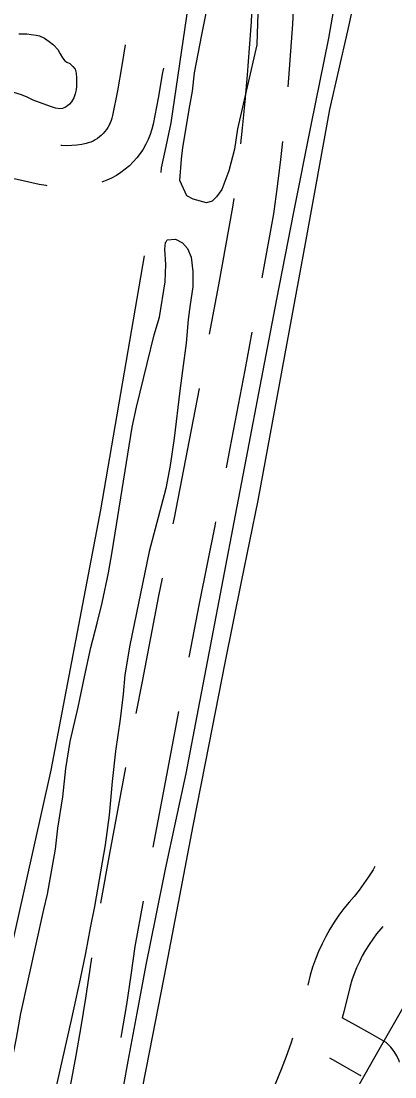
# Model space of a CAD drawing. Extents: x 3677843 to 3715951, y 511991 to 537744.
# Drawn here: x 3703600 to 3703871, y 528617 to 529383 of the extents above; entities that cross this region are included whole.
import ezdxf

# ---------------------------------------------------------------- set-up
doc = ezdxf.new("R2010")
doc.units = 0
for name, color, linetype in [('V-RAIL-TRAK', 7, 'Continuous'), ('V-ROAD-CNTR', 7, 'Continuous'), ('V-SITE-VEGE', 7, 'Continuous'), ('V-TOPO-SHOR', 7, 'Continuous')]:
    doc.layers.add(name, color=color, linetype=linetype)

msp = doc.modelspace()

# ---------------------------------------------------------------- linework, layer by layer
at = {"layer": 'V-RAIL-TRAK'}
for points in [[(3703872.1, 529631.11), (3703866.53, 529602.1), (3703861.17, 529573.05), (3703856.02, 529543.95), (3703848.77, 529509.36), (3703841.79, 529474.7), (3703835.08, 529440), (3703828.64, 529405.25), (3703822.46, 529370.44), (3703809.75, 529307.4), (3703797.27, 529244.32), (3703785, 529181.19), (3703772.96, 529118.02), (3703763.97, 529071.26), (3703755, 529024.48), (3703746.03, 528977.71), (3703737.08, 528930.93), (3703728.14, 528884.14), (3703719.2, 528837.36), (3703711.65, 528802.71), (3703704.31, 528768.02)], [(3703842.5, 529404.42), (3703836.31, 529375.76), (3703829.91, 529347.15), (3703823.29, 529318.59), (3703806.07, 529224.13), (3703788.76, 529129.69), (3703771.35, 529035.26), (3703759.28, 528976.37), (3703747.43, 528917.43), (3703735.81, 528858.45), (3703724.4, 528799.42), (3703714.74, 528748.73), (3703705, 528698.06), (3703695.17, 528647.41), (3703685.26, 528596.77), (3703679.58, 528564.66), (3703673.65, 528532.59), (3703667.45, 528500.58), (3703661, 528468.62), (3703654.28, 528436.71)], [(3703704.31, 528768.02), (3703697.2, 528733.28), (3703690.31, 528698.5), (3703683.64, 528663.67), (3703677.2, 528628.81), (3703670.98, 528593.9), (3703665.75, 528567.14), (3703660.3, 528540.43), (3703654.63, 528513.77), (3703648.74, 528487.16), (3703642.63, 528460.59), (3703636.3, 528434.07), (3703629.75, 528407.61), (3703622.98, 528381.21), (3703616, 528354.86)], [(3703932.8, 528765.75), (3703855.08, 528630.23), (3703817.82, 528563.93)]]:
    msp.add_lwpolyline(points, dxfattribs=at)
at = {"layer": 'V-ROAD-CNTR'}
for points in [[(3703793.37, 529335.18), (3703793.9, 529341.27), (3703795.4, 529360.91), (3703796.66, 529380.57), (3703797.69, 529400.24), (3703798.5, 529420.16), (3703798.47, 529435.02)], [(3703759.11, 529293.86), (3703760.38, 529305.2), (3703762.31, 529324.45), (3703764, 529343.72), (3703765.47, 529363.01), (3703766.71, 529382.31), (3703767.3, 529393.51)], [(3703675.4, 529365.6), (3703672.89, 529350.51), (3703669.63, 529332.3), (3703666.22, 529314.41), (3703665.74, 529312.46), (3703665.18, 529310.69), (3703664.51, 529308.98), (3703663.71, 529307.31), (3703662.79, 529305.69), (3703661.77, 529304.16), (3703660.65, 529302.69), (3703659.42, 529301.3), (3703658.1, 529300), (3703656.69, 529298.8), (3703655.21, 529297.69), (3703653.65, 529296.7), (3703652.03, 529295.81), (3703650.34, 529295.04), (3703648.61, 529294.39), (3703647.09, 529293.93), (3703643.94, 529293.34), (3703640.36, 529292.85), (3703636.76, 529292.55), (3703633.15, 529292.43), (3703629.53, 529292.49), (3703628.71, 529292.55)], [(3703703.01, 529348.75), (3703702.45, 529345.4), (3703699.13, 529326.85), (3703695.54, 529308.06), (3703694.65, 529304.39), (3703693.47, 529300.64), (3703692.02, 529296.97), (3703690.32, 529293.42), (3703688.38, 529290), (3703686.21, 529286.72), (3703683.81, 529283.6), (3703681.2, 529280.64), (3703678.4, 529277.89), (3703675.41, 529275.33), (3703672.25, 529272.98), (3703668.93, 529270.86), (3703665.47, 529268.98), (3703661.9, 529267.34), (3703658.46, 529266.04)], [(3703774.48, 529196.55), (3703782.91, 529243.15), (3703785.6, 529262.91), (3703788.02, 529282.46), (3703789.47, 529295.38)], [(3703618.86, 529263.37), (3703618, 529263.48), (3703612.93, 529264.35), (3703597.17, 529267.92), (3703581.85, 529271.15), (3703566.49, 529274.16), (3703551.09, 529276.95), (3703535.65, 529279.52), (3703520.6, 529281.79)], [(3703736.46, 529155.76), (3703743.12, 529191.68), (3703753.27, 529247.85), (3703754.13, 529254.17)], [(3703748.64, 529058.96), (3703751.42, 529073.23), (3703762.15, 529129.73), (3703767.24, 529157.21)], [(3703710.14, 529018.26), (3703711, 529022.57), (3703721.96, 529078.89), (3703729.09, 529116.45)], [(3703721.7, 528921.59), (3703729.22, 528960.44), (3703740.44, 529016.78), (3703741.01, 529019.7)], [(3703683.34, 528880.86), (3703687.73, 528903.99), (3703699.78, 528966.22), (3703702.33, 528979.04)], [(3703695.67, 528784.03), (3703705.38, 528836.17), (3703714.15, 528882.3)], [(3703657.69, 528743.23), (3703664.3, 528779.41), (3703675.87, 528841.56)], [(3703856.26, 528769.94), (3703854.86, 528767.56), (3703851.64, 528762.48), (3703848.25, 528757.52), (3703844.7, 528752.67), (3703841.1, 528748.1), (3703837.6, 528744.15), (3703833.78, 528739.46), (3703830.17, 528734.61), (3703826.77, 528729.61), (3703823.58, 528724.48), (3703820.62, 528719.21), (3703817.88, 528713.82), (3703815.38, 528708.31), (3703813.12, 528702.71), (3703811.1, 528697.01), (3703809.26, 528691.05), (3703807.56, 528683.79)], [(3703672.5, 528645.98), (3703672.97, 528648.75), (3703676.4, 528669.94), (3703679.59, 528691.15), (3703682.49, 528712.01), (3703688.46, 528744.68)], [(3703862.03, 528726.48), (3703860.46, 528724.72), (3703857.45, 528721.02), (3703854.61, 528717.2), (3703851.93, 528713.27), (3703849.42, 528709.22), (3703847.08, 528705.06), (3703844.93, 528700.82), (3703842.96, 528696.48), (3703841.17, 528692.07), (3703839.58, 528687.58), (3703838.23, 528683.2), (3703835.92, 528673.34), (3703833.2, 528662.83), (3703832.42, 528660.15)], [(3703634.61, 528605.17), (3703635.96, 528612.1), (3703639.79, 528632.88), (3703643.39, 528653.7), (3703646.75, 528674.56), (3703649.9, 528695.45), (3703651.06, 528703.79)], [(3703874.04, 528628.18), (3703873.73, 528629.12), (3703872.11, 528632.62), (3703870.08, 528635.9), (3703867.66, 528638.91), (3703864.24, 528642.24), (3703852.57, 528649.09), (3703842.24, 528654.88), (3703832.42, 528660.15)], [(3703796.52, 528645.36), (3703795.31, 528641.71), (3703791.89, 528632.18), (3703788.25, 528622.73), (3703784.4, 528613.37), (3703780.35, 528604.11), (3703762.49, 528565.98), (3703756.82, 528553.65)], [(3703845.51, 528618.89), (3703845.75, 528618.15), (3703845.65, 528618.36), (3703845.54, 528618.54), (3703845.41, 528618.71), (3703845.92, 528618.21), (3703837.64, 528623.07), (3703827.82, 528628.58), (3703823.6, 528630.84)]]:
    msp.add_lwpolyline(points, dxfattribs=at)
at = {"layer": 'V-SITE-VEGE'}
for points in [[(3703771.91, 529401.21), (3703771.26, 529381.2), (3703770.59, 529365.59), (3703756.67, 529304.68), (3703754.38, 529289.86), (3703750.5, 529274.23), (3703745.41, 529260.59), (3703741.45, 529255.35), (3703738.27, 529252.13), (3703734.28, 529250.9), (3703724.66, 529253.62), (3703719.84, 529255.99), (3703714.96, 529267.15), (3703716.03, 529282.76), (3703717.17, 529291.17), (3703722.13, 529321.21), (3703724.05, 529332.03), (3703725.54, 529345.24), (3703730.93, 529372.88), (3703734, 529388.51)], [(3703683.44, 529102.89), (3703686.16, 529113.71), (3703696.23, 529155.39), (3703700.13, 529168.22), (3703704.33, 529193.86), (3703704.63, 529206.26), (3703704.14, 529217.46), (3703704.51, 529222.26), (3703704.9, 529222.67), (3703705.69, 529224.27), (3703711.69, 529224.72), (3703716.91, 529221.96), (3703720.54, 529217.99), (3703722.99, 529211.61), (3703724.27, 529201.22), (3703724.36, 529190.02), (3703722.46, 529177.2), (3703720.95, 529166.39), (3703719.48, 529149.18), (3703716.83, 529129.55), (3703714.95, 529114.74), (3703710.82, 529080.3), (3703707.77, 529060.68), (3703704.71, 529043.85), (3703692.66, 528998.15), (3703678.79, 528930.44), (3703674.96, 528908.81), (3703673.87, 528894.8), (3703671.62, 528876.78), (3703668.2, 528853.55), (3703665.97, 528831.53), (3703663.76, 528807.11), (3703660.73, 528785.49), (3703653.08, 528741.02), (3703650, 528725.39), (3703646.54, 528706.97), (3703642.69, 528688.54), (3703639.21, 528672.91), (3703636.52, 528659.68), (3703619.12, 528582.74)], [(3703645.77, 528907.38), (3703650.41, 528928.61), (3703655.07, 528946.25), (3703658.55, 528961.08), (3703663.18, 528982.72), (3703665.86, 528997.94), (3703680.36, 529088.46), (3703683.44, 529102.89)], [(3703587.75, 528604.1), (3703592.39, 528624.94), (3703596.62, 528645.37), (3703599.68, 528663.4), (3703616.29, 528738.73), (3703619.01, 528749.95), (3703620.54, 528757.97), (3703624.75, 528782.4), (3703626.63, 528797.62), (3703630.06, 528820.45), (3703632.29, 528840.87), (3703635.34, 528860.49), (3703641.15, 528885.34), (3703645.77, 528907.38)]]:
    msp.add_lwpolyline(points, dxfattribs=at)
at = {"layer": 'V-TOPO-SHOR'}
for points in [[(3703720.86, 529394.49), (3703708.26, 529308.89), (3703704.12, 529288.56), (3703702.61, 529281.91), (3703701.48, 529276.44), (3703701.12, 529272.92)], [(3703598.29, 529373.56), (3703601.52, 529373.59), (3703604.11, 529373.61), (3703607.13, 529372.99), (3703610.8, 529372.58), (3703613.17, 529371.96), (3703616.85, 529370.26), (3703620.32, 529367.92), (3703623.35, 529365.57), (3703626.4, 529362.15), (3703628.14, 529358.93), (3703629.89, 529356.14), (3703631.63, 529354), (3703633.15, 529352.93), (3703635.31, 529352.09), (3703637.48, 529349.95), (3703639.01, 529347.81), (3703639.68, 529345.01), (3703639.92, 529341.56), (3703639.95, 529337.9), (3703639.96, 529335.53), (3703639.77, 529332.94), (3703639.15, 529330.14), (3703638.09, 529327.11), (3703636.39, 529324.3), (3703634.9, 529322.56), (3703633.61, 529321.26), (3703632.11, 529320.38), (3703629.96, 529319.51), (3703628.02, 529319.27), (3703624.79, 529319.68), (3703621.12, 529320.94), (3703616.58, 529322.42), (3703613.12, 529323.68), (3703608.58, 529325.37), (3703604.25, 529327.49), (3703600.15, 529329.18), (3703594.74, 529331.08)], [(3703689.1, 529212.7), (3703657.36, 529028.57), (3703621.36, 528839.73), (3703584.4, 528675.08), (3703554.01, 528517.9), (3703520.11, 528359.91), (3703506.25, 528285.62), (3703506.29, 528280.55), (3703506.33, 528275.08), (3703505.59, 528270), (3703504.83, 528268.04), (3703503.68, 528265.3), (3703501.35, 528263.33), (3703499.02, 528262.14), (3703491.62, 528259.74), (3703484.6, 528258.52), (3703477.2, 528256.9), (3703471.74, 528255.29), (3703465.13, 528252.12), (3703460.86, 528248.57), (3703454.26, 528244.61), (3703450.76, 528243.03), (3703446.48, 528240.26), (3703446.09, 528240.26)]]:
    msp.add_lwpolyline(points, dxfattribs=at)

doc.saveas('drawing.dxf')
